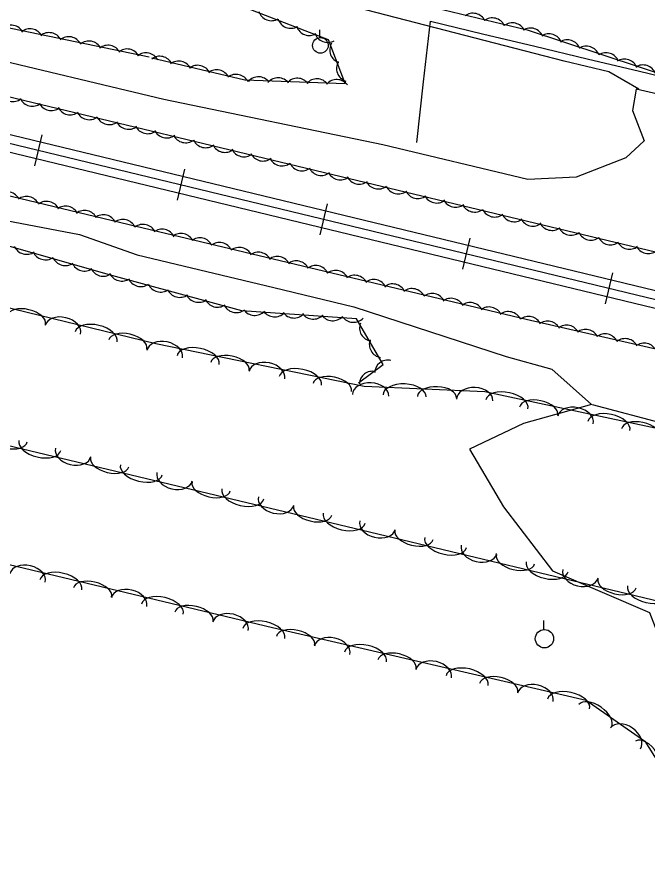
# Model space of a CAD drawing. Extents: x 1441650 to 1491889, y 345904 to 358319.
# Drawn here: x 1452627.1 to 1452799.1, y 352600.3 to 352833.4 of the extents above; entities that cross this region are included whole.
import ezdxf

# ---------------------------------------------------------------- set-up
doc = ezdxf.new("R2010")
doc.units = 0
for name, color, linetype in [('S_RAILROAD', 7, 'Continuous'), ('S_STREAM', 7, 'Continuous'), ('S_TREE', 7, 'Continuous'), ('S_UTILITY_POLE', 7, 'Continuous')]:
    doc.layers.add(name, color=color, linetype=linetype)

msp = doc.modelspace()

# ---------------------------------------------------------------- linework, layer by layer
at = {"layer": 'S_RAILROAD'}
for p, q in [((1452633.87, 352801.37), (1452631.84, 352792.94)), ((1452633.41, 352799.46), (1452633.4, 352799.42)), ((1452632.31, 352794.88), (1452632.33, 352794.98)), ((1452672.76, 352791.97), (1452670.72, 352783.54)), ((1452672.3, 352790.06), (1452672.29, 352790.03)), ((1452671.19, 352785.48), (1452671.21, 352785.58)), ((1452711.64, 352782.57), (1452709.6, 352774.14)), ((1452711.18, 352780.67), (1452711.17, 352780.63)), ((1452710.07, 352776.09), (1452710.1, 352776.19)), ((1452750.52, 352773.18), (1452748.49, 352764.75)), ((1452750.06, 352771.27), (1452750.05, 352771.23)), ((1452748.96, 352766.69), (1452748.98, 352766.79)), ((1452789.41, 352763.78), (1452787.37, 352755.35)), ((1452788.95, 352761.87), (1452788.94, 352761.84)), ((1452787.84, 352757.29), (1452787.86, 352757.4))]:
    msp.add_line(p, q, dxfattribs=at)
for points in [[(1452497.32, 352832.35), (1453358.59, 352624.21)], [(1452496.76, 352830.04), (1453358.04, 352621.91)], [(1452496.22, 352827.77), (1453357.49, 352619.64)], [(1452632.83, 352797.16), (1452632.86, 352797.15)], [(1452671.71, 352787.76), (1452671.74, 352787.76)], [(1452710.59, 352778.37), (1452710.62, 352778.36)], [(1452749.48, 352768.97), (1452749.51, 352768.96)], [(1452788.36, 352759.57), (1452788.39, 352759.57)]]:
    msp.add_lwpolyline(points, dxfattribs=at)
at = {"layer": 'S_STREAM'}
for points in [[(1452796.57, 352813.83), (1452788.43, 352818.54), (1452776.2, 352821.47), (1452687.32, 352844.5), (1452608.9, 352861.35), (1452565.69, 352871.68), (1452545.62, 352878.29), (1452522.74, 352880.59), (1452508.17, 352885.4), (1452497.12, 352892.02), (1452494.17, 352896.74), (1452492.66, 352904.68), (1452494.58, 352913.05), (1452495.46, 352916.79)], [(1453030.22, 352754.33), (1452957.76, 352772.96), (1452871.62, 352796.23), (1452795.83, 352813.83), (1452794.87, 352807.99), (1452798.07, 352799.72), (1452793.02, 352795.12), (1452779.52, 352789.86), (1452766.36, 352789.18), (1452726.84, 352798.65), (1452667.13, 352810.99), (1452615.35, 352823.37), (1452550.94, 352840.15), (1452510.08, 352848.22), (1452499.69, 352849.86), (1452492.8, 352846.45), (1452488.18, 352838.7)], [(1452473.94, 352827.98), (1452472.91, 352818.11), (1452478.79, 352811.23), (1452506.41, 352804.58), (1452549.52, 352794.28), (1452591.7, 352784.19), (1452644.12, 352774.2), (1452659.85, 352768.63), (1452674.65, 352765.09), (1452697.12, 352759.72), (1452718.92, 352754.51), (1452760.44, 352740.94), (1452772.88, 352737.48), (1452783.66, 352727.84), (1452765.16, 352722.74), (1452750.4, 352715.75), (1452759.68, 352699.96), (1452773.09, 352682.57), (1452799.51, 352671.23), (1452806.12, 352654.01), (1452803.79, 352642.88)], [(1453014.35, 352670.43), (1452964.55, 352677.7), (1452931.62, 352682.98), (1452902.32, 352693.73), (1452862.54, 352706.67), (1452823.79, 352717.26), (1452784, 352727.78)]]:
    msp.add_lwpolyline(points, dxfattribs=at)
at = {"layer": 'S_TREE'}
for points in [[(1452510.4, 352913.25), (1452514.15, 352902.85), (1452529.08, 352888.17), (1452566.55, 352876.85), (1452622.65, 352863.39), (1452707.1, 352844.2), (1452766.16, 352830), (1452859.06, 352799.29)], [(1452663.89, 352822.37), (1452689.18, 352816.33), (1452716.57, 352815.34), (1452712.04, 352827.22), (1452689.66, 352835.89), (1452641.85, 352847.53), (1452586.67, 352858.06), (1452558.32, 352864.62), (1452522.46, 352873.19), (1452497.51, 352879.15), (1452493.16, 352869.34), (1452499.96, 352857.79), (1452535.94, 352849.03), (1452663.09, 352822.58)], [(1452975.64, 352766.42), (1453020.38, 352755.73), (1453035.71, 352749.36), (1453032.43, 352732.1), (1453024.71, 352714.5), (1452955.12, 352730.86), (1452803.37, 352768.84), (1452717.76, 352789.39), (1452617.04, 352813.51), (1452556.07, 352828.53), (1452513.29, 352838.75), (1452498.05, 352842.4), (1452493.39, 352837.96)], [(1452736.1, 352799.31), (1452737.93, 352815.82), (1452739.77, 352832.33), (1452754.02, 352828.92), (1452768.27, 352825.51), (1452782.52, 352822.09), (1452796.76, 352818.68), (1452811.01, 352815.27), (1452825.26, 352811.86), (1452839.51, 352808.44), (1452853.76, 352805.03), (1452865.96, 352801.05), (1452878.16, 352797.07), (1452890.36, 352793.09), (1452902.55, 352789.1), (1452914.75, 352785.12), (1452926.95, 352781.14), (1452939.15, 352777.16), (1452951.35, 352773.18), (1452963.55, 352769.19), (1452975.74, 352765.21), (1452987.94, 352761.23), (1453000.14, 352757.25)], [(1452736.1, 352799.31), (1452737.93, 352815.82), (1452739.77, 352832.33), (1452754.02, 352828.92), (1452768.27, 352825.51), (1452782.52, 352822.09), (1452796.76, 352818.68), (1452811.01, 352815.27), (1452825.26, 352811.86), (1452839.51, 352808.44), (1452853.76, 352805.03), (1452865.96, 352801.05), (1452878.16, 352797.07), (1452890.36, 352793.09), (1452902.55, 352789.1), (1452914.75, 352785.12), (1452926.95, 352781.14), (1452939.15, 352777.16), (1452951.35, 352773.18), (1452963.55, 352769.19), (1452975.74, 352765.21), (1452987.94, 352761.23), (1453000.14, 352757.25)], [(1452480.77, 352827.89), (1452483.45, 352821.02), (1452492.56, 352816.88), (1452515.39, 352809.82), (1452594.35, 352792.11), (1452659.55, 352776.52), (1452765.84, 352751.11), (1452837.79, 352734.7), (1452896.88, 352718.93), (1452942.36, 352707.62), (1452982.19, 352699.12), (1453009.15, 352694.45), (1453018.01, 352687.9), (1453015.61, 352674.54), (1453011.68, 352658.45), (1452999.18, 352661.44), (1452980.11, 352666)], [(1452720.22, 352733.83), (1452726.87, 352738.81), (1452719.65, 352751.19), (1452688.38, 352753.39), (1452652.96, 352763.04), (1452610.05, 352775.16), (1452575.44, 352783.58), (1452548.89, 352789.55), (1452537.92, 352784.17), (1452540.6, 352775.49)], [(1452897.07, 352659.84), (1452802.44, 352674.13), (1452721.26, 352693.53), (1452624.38, 352716.69), (1452542.7, 352733.66), (1452482.24, 352746.61), (1452460.94, 352751.7), (1452458.63, 352766.65), (1452466.11, 352784.44), (1452490.08, 352786.56), (1452587.23, 352763.4), (1452664.96, 352744.53), (1452721.73, 352732.88), (1452754.63, 352731.38), (1452820.23, 352717.4), (1452870.54, 352706.16), (1452912.47, 352696.14), (1452929.82, 352684.8), (1452923.43, 352667.39), (1452896.22, 352658.8)], [(1452414.77, 352681), (1452435.49, 352706.5), (1452464.07, 352715.25), (1452591.12, 352692.37), (1452696.75, 352667.12), (1452782.22, 352647.34), (1452798.19, 352636.12), (1452809.84, 352617.71), (1452811.45, 352600.26)]]:
    msp.add_lwpolyline(points, dxfattribs=at)
for centre, start, end in [((1452696.47, 352836.1), 198.0255, 299.6224), ((1452701.73, 352834.03), 198.0255, 299.6224), ((1452706.8, 352832.06), 198.0255, 299.6224), ((1452711.76, 352830.18), 198.0255, 299.6224), ((1452666.02, 352819.13), 25.7568, 127.3537), ((1452671.19, 352817.82), 25.7568, 127.3537), ((1452676.35, 352816.66), 25.7568, 127.3537), ((1452681.51, 352815.46), 25.7568, 127.3537), ((1452686.81, 352814.2), 25.7568, 127.3537), ((1452692.91, 352813.53), 37.1248, 138.7218), ((1452698.24, 352813.26), 37.1248, 138.7218), ((1452703.52, 352813.15), 37.1248, 138.7218), ((1452708.83, 352812.99), 37.1248, 138.7218), ((1452714.26, 352812.79), 37.1248, 138.7218), ((1452625.99, 352814.07), 205.7307, 307.3276), ((1452631.28, 352812.8), 205.7307, 307.3276), ((1452636.45, 352811.6), 205.7307, 307.3276), ((1452641.6, 352810.44), 205.7307, 307.3276), ((1452646.77, 352809.13), 205.7307, 307.3276), ((1452652.26, 352807.78), 205.7307, 307.3276), ((1452657.55, 352806.51), 205.7307, 307.3276), ((1452662.72, 352805.31), 205.7307, 307.3276), ((1452667.87, 352804.15), 205.7307, 307.3276), ((1452673.04, 352802.84), 205.7307, 307.3276), ((1452678.52, 352801.49), 205.7307, 307.3276), ((1452683.81, 352800.22), 205.7307, 307.3276), ((1452688.98, 352799.02), 205.7307, 307.3276), ((1452694.14, 352797.86), 205.7307, 307.3276), ((1452699.31, 352796.54), 205.7307, 307.3276), ((1452704.79, 352795.2), 205.7307, 307.3276), ((1452710.08, 352793.93), 205.7307, 307.3276), ((1452715.25, 352792.72), 205.7307, 307.3276), ((1452720.4, 352791.56), 205.7055, 307.3025), ((1452725.57, 352790.25), 205.7055, 307.3025), ((1452731.05, 352788.9), 205.7055, 307.3025), ((1452736.35, 352787.63), 205.7055, 307.3025), ((1452741.51, 352786.42), 205.7055, 307.3025), ((1452746.66, 352785.26), 205.7055, 307.3025), ((1452751.83, 352783.95), 205.7055, 307.3025), ((1452757.32, 352782.6), 205.7055, 307.3025), ((1452762.61, 352781.32), 205.7055, 307.3025), ((1452767.77, 352780.12), 205.7055, 307.3025), ((1452772.93, 352778.96), 205.7055, 307.3025), ((1452778.1, 352777.64), 205.7055, 307.3025), ((1452783.58, 352776.29), 205.7055, 307.3025), ((1452788.87, 352775.02), 205.7055, 307.3025), ((1452794.04, 352773.82), 205.7055, 307.3025), ((1452799.19, 352772.65), 205.7055, 307.3025)]:
    msp.add_arc(centre, 3.64, start, end, dxfattribs=at)
for centre, major_axis, ratio, start_param, end_param in [((1452751.37, 352830.88), (-3.54, 0.85), 0.990969, 3.825789, 5.598989), ((1452756.66, 352829.61), (-3.54, 0.85), 0.990969, 3.825789, 5.598989), ((1452625.45, 352827.62), (-1.85, 3.14), 0.999998, 4.659301, 6.432502), ((1452762.14, 352828.26), (-3.54, 0.85), 0.990969, 3.825789, 5.598989), ((1452767.06, 352826.85), (-3.24, 1.66), 0.990708, 3.982, 5.7552), ((1452630.64, 352826.61), (-1.85, 3.14), 0.999998, 4.659301, 6.432502), ((1452635.84, 352825.57), (-1.85, 3.14), 0.999998, 4.659301, 6.432502), ((1452641.17, 352824.46), (-1.85, 3.14), 0.999998, 4.659301, 6.432502), ((1452772.1, 352825.26), (-3.24, 1.66), 0.990708, 3.982, 5.7552), ((1452646.69, 352823.28), (-1.85, 3.14), 0.999998, 4.659301, 6.432502), ((1452651.9, 352822.12), (-1.85, 3.14), 0.999998, 4.659301, 6.432502), ((1452716, 352824.5), (3.61, -0.52), 0.999999, 2.763328, 4.536528), ((1452777.14, 352823.63), (-3.24, 1.66), 0.990708, 3.982, 5.7552), ((1452657.08, 352821.11), (-1.85, 3.14), 0.999998, 4.659301, 6.432502), ((1452662.28, 352820.07), (-1.85, 3.14), 0.999998, 4.659301, 6.432502), ((1452782.31, 352821.92), (-3.24, 1.66), 0.990708, 3.982, 5.7552), ((1452787.66, 352820.12), (-3.24, 1.66), 0.990708, 3.982, 5.7552), ((1452717.83, 352819.49), (3.61, -0.52), 0.999999, 2.763328, 4.536528), ((1452792.7, 352818.38), (-3.24, 1.66), 0.990708, 3.982, 5.7552), ((1452797.74, 352816.79), (-3.24, 1.66), 0.990708, 3.982, 5.7552), ((1452624.42, 352782.25), (-3.53, 0.89), 0.988475, 3.838203, 5.611403), ((1452629.71, 352780.98), (-3.53, 0.89), 0.988475, 3.838203, 5.611403), ((1452635.19, 352779.64), (-3.53, 0.89), 0.988475, 3.838203, 5.611403), ((1452640.36, 352778.33), (-3.53, 0.89), 0.988475, 3.838203, 5.611403), ((1452645.52, 352777.17), (-3.53, 0.89), 0.988475, 3.838203, 5.611403), ((1452650.68, 352775.97), (-3.53, 0.89), 0.988475, 3.838203, 5.611403), ((1452655.98, 352774.7), (-3.53, 0.89), 0.988475, 3.838203, 5.611403), ((1452661.46, 352773.36), (-3.49, 1.06), 0.988434, 3.887119, 5.66032), ((1452666.63, 352772.05), (-3.49, 1.06), 0.988434, 3.887119, 5.66032), ((1452671.79, 352770.89), (-3.49, 1.06), 0.988434, 3.887119, 5.66032), ((1452676.95, 352769.69), (-3.49, 1.06), 0.988434, 3.887119, 5.66032), ((1452682.25, 352768.42), (-3.49, 1.06), 0.988434, 3.887119, 5.66032), ((1452629.68, 352772.38), (3.33, -1.49), 0.974798, 3.975078, 5.748279), ((1452687.73, 352767.08), (-3.49, 1.06), 0.988434, 3.887119, 5.66032), ((1452634.79, 352770.87), (3.33, -1.49), 0.974798, 3.975078, 5.748279), ((1452640.22, 352769.3), (3.33, -1.49), 0.974798, 3.975078, 5.748279), ((1452692.9, 352765.77), (-3.49, 1.06), 0.988434, 3.887119, 5.66032), ((1452698.06, 352764.61), (-3.49, 1.06), 0.988434, 3.887119, 5.66032), ((1452645.45, 352767.82), (3.33, -1.49), 0.974798, 3.975078, 5.748279), ((1452703.22, 352763.41), (-3.49, 1.06), 0.988434, 3.887119, 5.66032), ((1452708.51, 352762.14), (-3.49, 1.06), 0.988434, 3.887119, 5.66032), ((1452650.56, 352766.41), (3.33, -1.49), 0.974798, 3.975078, 5.748279), ((1452655.67, 352765.06), (3.57, -0.75), 0.975275, 3.764611, 5.537812), ((1452714, 352760.8), (-3.49, 1.06), 0.988434, 3.887119, 5.66032), ((1452719.17, 352759.49), (-3.49, 1.06), 0.988434, 3.887119, 5.66032), ((1452660.8, 352763.59), (3.57, -0.75), 0.975275, 3.764611, 5.537812), ((1452666.24, 352762.08), (3.57, -0.75), 0.975275, 3.764611, 5.537812), ((1452724.32, 352758.33), (-3.49, 1.06), 0.988434, 3.887119, 5.66032), ((1452729.49, 352757.13), (-3.49, 1.06), 0.988434, 3.887119, 5.66032), ((1452671.48, 352760.64), (3.57, -0.75), 0.975275, 3.764611, 5.537812), ((1452734.78, 352755.86), (-3.49, 1.06), 0.988434, 3.887119, 5.66032), ((1452740.26, 352754.52), (-3.49, 1.06), 0.988434, 3.887119, 5.66032), ((1452676.61, 352759.28), (3.57, -0.75), 0.975275, 3.764611, 5.537812), ((1452681.73, 352757.96), (3.57, -0.75), 0.975275, 3.764611, 5.537812), ((1452745.44, 352753.21), (-3.49, 1.06), 0.988434, 3.887119, 5.66032), ((1452750.59, 352752.05), (-3.49, 1.06), 0.988434, 3.887119, 5.66032), ((1452629.68, 352750.91), (-5.2, 1.26), 0.540699, 3.141593, 6.283185), ((1452686.85, 352756.49), (3.57, -0.75), 0.975275, 3.764611, 5.537812), ((1452691.93, 352755.71), (3.58, 0.65), 0.9735, 3.569611, 5.342812), ((1452755.76, 352750.85), (-3.49, 1.06), 0.988434, 3.887119, 5.66032), ((1452639.63, 352748.23), (-4.82, 1.17), 0.685311, 3.141593, 6.283185), ((1452697.35, 352755.32), (3.58, 0.65), 0.9735, 3.569611, 5.342812), ((1452702.63, 352754.99), (3.58, 0.65), 0.9735, 3.569611, 5.342812), ((1452707.9, 352754.69), (3.58, 0.65), 0.9735, 3.569611, 5.342812), ((1452713.21, 352754.25), (3.58, 0.65), 0.9735, 3.569611, 5.342812), ((1452718.83, 352753.82), (3.58, 0.65), 0.9735, 3.569611, 5.342812), ((1452761.05, 352749.59), (-3.49, 1.06), 0.988434, 3.887119, 5.66032), ((1452766.56, 352748.25), (-3.55, 0.81), 0.988493, 3.825789, 5.598989), ((1452648.69, 352746.3), (-5.7, 1.38), 0.55008, 3.141593, 6.283185), ((1452724.11, 352748.7), (3.6, -0.58), 0.975083, 2.93054, 4.70374), ((1452771.74, 352746.99), (-3.55, 0.81), 0.988493, 3.825789, 5.598989), ((1452776.91, 352745.89), (-3.55, 0.81), 0.988493, 3.825789, 5.598989), ((1452657.3, 352744.2), (-5.2, 1.26), 0.540699, 3.141593, 6.283185), ((1452782.09, 352744.74), (-3.55, 0.81), 0.988493, 3.825789, 5.598989), ((1452787.39, 352743.53), (-3.55, 0.81), 0.988493, 3.825789, 5.598989), ((1452667.36, 352741.6), (-4.85, 1), 0.685311, 3.141593, 6.283185), ((1452726.77, 352744.21), (3.6, -0.58), 0.975083, 2.93054, 4.70374), ((1452792.89, 352742.24), (-3.55, 0.81), 0.988493, 3.825789, 5.598989), ((1452798.08, 352740.99), (-3.55, 0.81), 0.988493, 3.825789, 5.598989), ((1452676.48, 352740), (-5.75, 1.18), 0.55008, 3.141593, 6.283185), ((1452685.17, 352738.22), (-5.24, 1.07), 0.540699, 3.141593, 6.283185), ((1452695.21, 352735.89), (-4.85, 1), 0.685311, 3.141593, 6.283185), ((1452728.24, 352736.46), (-3.39, 1.34), 0.955357, 4.865427, 6.638627), ((1452704.33, 352734.29), (-5.75, 1.18), 0.55008, 3.141593, 6.283185), ((1452713.02, 352732.5), (-5.24, 1.07), 0.540699, 3.141593, 6.283185), ((1452724.07, 352733.42), (-3.39, 1.34), 0.955357, 4.865427, 6.638627), ((1452723.46, 352730.42), (-4.95, 0.23), 0.685311, 3.141593, 6.283185), ((1452732.72, 352730.26), (-5.86, 0.27), 0.55008, 3.141593, 6.283185), ((1452741.58, 352729.85), (-5.34, 0.24), 0.540699, 3.141593, 6.283185), ((1452751.86, 352729.12), (-4.95, 0.23), 0.685311, 3.141593, 6.283185), ((1452760.64, 352727.93), (-5.74, 1.22), 0.55008, 3.141593, 6.283185), ((1452769.31, 352726.08), (-5.23, 1.11), 0.540699, 3.141593, 6.283185), ((1452779.33, 352723.68), (-4.85, 1.03), 0.685311, 3.141593, 6.283185), ((1452788.44, 352722.01), (-5.74, 1.22), 0.55008, 3.141593, 6.283185), ((1452797.11, 352720.16), (-5.23, 1.11), 0.540699, 3.141593, 6.283185), ((1452624.66, 352718.8), (5.23, -1.09), 0.540699, 3.141593, 6.283185), ((1452633.35, 352716.73), (5.71, -1.36), 0.55008, 3.141593, 6.283185), ((1452642.41, 352714.83), (4.82, -1.15), 0.685311, 3.141593, 6.283185), ((1452652.37, 352712.18), (5.2, -1.24), 0.540699, 3.141593, 6.283185), ((1452661, 352710.12), (5.71, -1.36), 0.55008, 3.141593, 6.283185), ((1452670.06, 352708.22), (4.82, -1.15), 0.685311, 3.141593, 6.283185), ((1452680.02, 352705.57), (5.2, -1.24), 0.540699, 3.141593, 6.283185), ((1452688.65, 352703.51), (5.71, -1.36), 0.55008, 3.141593, 6.283185), ((1452697.71, 352701.61), (4.82, -1.15), 0.685311, 3.141593, 6.283185), ((1452707.67, 352698.96), (5.2, -1.24), 0.540699, 3.141593, 6.283185), ((1452716.29, 352696.9), (5.71, -1.36), 0.55008, 3.141593, 6.283185), ((1452725.36, 352695), (4.82, -1.15), 0.685311, 3.141593, 6.283185), ((1452735.32, 352692.35), (5.2, -1.24), 0.540699, 3.141593, 6.283185), ((1452743.94, 352690.29), (5.71, -1.36), 0.55008, 3.141593, 6.283185), ((1452753.01, 352688.39), (4.82, -1.15), 0.685311, 3.141593, 6.283185), ((1452762.97, 352685.74), (5.2, -1.24), 0.540699, 3.141593, 6.283185), ((1452630, 352680.63), (-4.82, 1.15), 0.685311, 3.141593, 6.283185), ((1452771.59, 352683.68), (5.71, -1.36), 0.55008, 3.141593, 6.283185), ((1452639.06, 352678.73), (-5.71, 1.36), 0.55008, 3.141593, 6.283185), ((1452780.66, 352681.78), (4.82, -1.15), 0.685311, 3.141593, 6.283185), ((1452647.69, 352676.67), (-5.2, 1.24), 0.540699, 3.141593, 6.283185), ((1452790.62, 352679.14), (5.2, -1.24), 0.540699, 3.141593, 6.283185), ((1452657.64, 352674.02), (-4.82, 1.15), 0.685311, 3.141593, 6.283185), ((1452799.24, 352677.07), (5.71, -1.36), 0.55008, 3.141593, 6.283185), ((1452666.71, 352672.12), (-5.71, 1.36), 0.55008, 3.141593, 6.283185), ((1452675.33, 352670.06), (-5.2, 1.24), 0.540699, 3.141593, 6.283185), ((1452685.29, 352667.41), (-4.82, 1.15), 0.685311, 3.141593, 6.283185), ((1452694.36, 352665.51), (-5.71, 1.36), 0.55008, 3.141593, 6.283185), ((1452703.01, 352663.5), (-5.21, 1.21), 0.540699, 3.141593, 6.283185), ((1452712.99, 352660.92), (-4.83, 1.12), 0.685311, 3.141593, 6.283185), ((1452722.07, 352659.09), (-5.72, 1.32), 0.55008, 3.141593, 6.283185), ((1452730.7, 352657.09), (-5.21, 1.21), 0.540699, 3.141593, 6.283185), ((1452740.68, 352654.51), (-4.83, 1.12), 0.685311, 3.141593, 6.283185), ((1452749.76, 352652.67), (-5.72, 1.32), 0.55008, 3.141593, 6.283185), ((1452758.4, 352650.67), (-5.21, 1.21), 0.540699, 3.141593, 6.283185), ((1452768.38, 352648.1), (-4.83, 1.12), 0.685311, 3.141593, 6.283185), ((1452777.46, 352646.26), (-5.72, 1.32), 0.55008, 3.141593, 6.283185), ((1452784.66, 352643.03), (-4.38, 3.07), 0.540699, 3.141593, 6.283185), ((1452792.94, 352636.9), (-4.06, 2.85), 0.685311, 3.141593, 6.283185), ((1452798.81, 352631.18), (-3.14, 4.96), 0.55008, 3.141593, 6.283185)]:
    msp.add_ellipse(centre, major_axis=major_axis, ratio=ratio, start_param=start_param, end_param=end_param, dxfattribs=at)
at = {"layer": 'S_UTILITY_POLE'}
for p, q in [((1452709.68, 352827.86), (1452709.68, 352829.97)), ((1452770.73, 352666.59), (1452770.73, 352669.07))]:
    msp.add_line(p, q, dxfattribs=at)
for centre, radius in [((1452709.8, 352825.72), 2.13), ((1452770.87, 352664.07), 2.5)]:
    msp.add_circle(centre, radius, dxfattribs=at)

doc.saveas('drawing.dxf')
